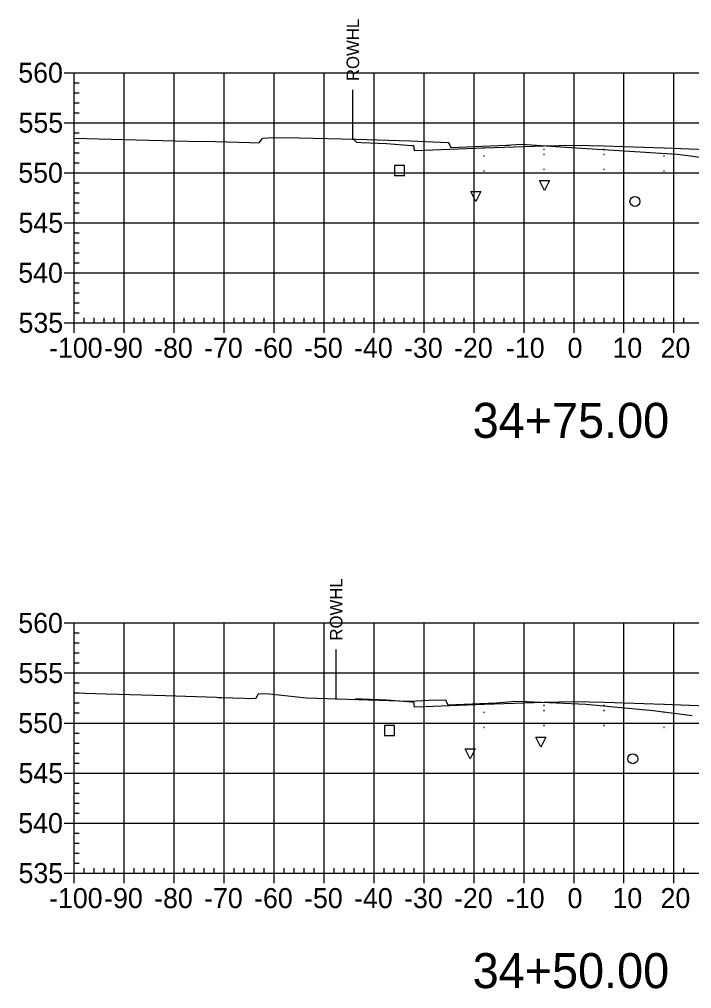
# Model space of a CAD drawing. Extents: x 708103 to 717568, y 374476 to 378707.
# Drawn here: x 710866 to 711000.5, y 377131.5 to 377325.3 of the extents above; entities that cross this region are included whole.
import ezdxf

# ---------------------------------------------------------------- set-up
doc = ezdxf.new("R2010")
doc.units = 0
for name, color, linetype in [('1', 7, 'Continuous'), ('10', 7, 'Continuous'), ('13', 7, 'Continuous'), ('14', 7, 'Continuous'), ('22', 7, 'Continuous'), ('57', 7, 'Continuous'), ('Existing', 7, 'Continuous'), ('XS_Right_of_Way', 7, 'Continuous')]:
    doc.layers.add(name, color=color, linetype=linetype)

msp = doc.modelspace()

# ---------------------------------------------------------------- linework, layer by layer
for points in [[(710958.93, 377297.91), (710959.03, 377297.91), (710959.03, 377298.01), (710958.93, 377298.01)], [(710970.93, 377299.27), (710971.03, 377299.27), (710971.03, 377299.37), (710970.93, 377299.37)], [(710970.93, 377298.27), (710971.03, 377298.27), (710971.03, 377298.37), (710970.93, 377298.37)], [(710976.93, 377299.39), (710977.03, 377299.39), (710977.03, 377299.49), (710976.93, 377299.49)], [(710976.93, 377298.39), (710977.03, 377298.39), (710977.03, 377298.49), (710976.93, 377298.49)], [(710982.93, 377299.27), (710983.03, 377299.27), (710983.03, 377299.37), (710982.93, 377299.37)], [(710982.93, 377298.27), (710983.03, 377298.27), (710983.03, 377298.37), (710982.93, 377298.37)], [(710994.93, 377297.91), (710995.03, 377297.91), (710995.03, 377298.01), (710994.93, 377298.01)], [(710946.93, 377297.43), (710947.03, 377297.43), (710947.03, 377297.53), (710946.93, 377297.53)], [(710946.93, 377294.43), (710947.03, 377294.43), (710947.03, 377294.53), (710946.93, 377294.53)], [(710958.93, 377294.91), (710959.03, 377294.91), (710959.03, 377295.01), (710958.93, 377295.01)], [(710970.93, 377295.27), (710971.03, 377295.27), (710971.03, 377295.37), (710970.93, 377295.37)], [(710976.93, 377295.39), (710977.03, 377295.39), (710977.03, 377295.49), (710976.93, 377295.49)], [(710982.93, 377295.27), (710983.03, 377295.27), (710983.03, 377295.37), (710982.93, 377295.37)], [(710994.93, 377294.91), (710995.03, 377294.91), (710995.03, 377295.01), (710994.93, 377295.01)], [(710970.93, 377188.07), (710971.03, 377188.07), (710971.03, 377188.17), (710970.93, 377188.17)], [(710970.93, 377187.07), (710971.03, 377187.07), (710971.03, 377187.17), (710970.93, 377187.17)], [(710976.93, 377188.19), (710977.03, 377188.19), (710977.03, 377188.29), (710976.93, 377188.29)], [(710976.93, 377187.19), (710977.03, 377187.19), (710977.03, 377187.29), (710976.93, 377187.29)], [(710982.93, 377188.07), (710983.03, 377188.07), (710983.03, 377188.17), (710982.93, 377188.17)], [(710982.93, 377187.07), (710983.03, 377187.07), (710983.03, 377187.17), (710982.93, 377187.17)], [(710946.93, 377186.23), (710947.03, 377186.23), (710947.03, 377186.33), (710946.93, 377186.33)], [(710958.93, 377186.71), (710959.03, 377186.71), (710959.03, 377186.81), (710958.93, 377186.81)], [(710994.93, 377186.71), (710995.03, 377186.71), (710995.03, 377186.81), (710994.93, 377186.81)], [(710946.93, 377183.23), (710947.03, 377183.23), (710947.03, 377183.33), (710946.93, 377183.33)], [(710958.93, 377183.71), (710959.03, 377183.71), (710959.03, 377183.81), (710958.93, 377183.81)], [(710970.93, 377184.07), (710971.03, 377184.07), (710971.03, 377184.17), (710970.93, 377184.17)], [(710976.93, 377184.19), (710977.03, 377184.19), (710977.03, 377184.29), (710976.93, 377184.29)], [(710982.93, 377184.07), (710983.03, 377184.07), (710983.03, 377184.17), (710982.93, 377184.17)], [(710994.93, 377183.71), (710995.03, 377183.71), (710995.03, 377183.81), (710994.93, 377183.81)]]:
    msp.add_lwpolyline(points, close=True)
at = {"layer": '1'}
for points in [[(710971.07, 377291.06), (710970.07, 377293.06), (710972.07, 377293.06)], [(710957.35, 377288.86), (710956.35, 377290.86), (710958.35, 377290.86)], [(710970.34, 377179.79), (710969.34, 377181.79), (710971.34, 377181.79)], [(710956.2, 377177.46), (710955.2, 377179.46), (710957.2, 377179.46)]]:
    msp.add_lwpolyline(points, close=True, dxfattribs=at)
at = {"layer": '10'}
for points in [[(710941.09, 377294.05), (710943.09, 377294.05), (710943.09, 377296.05), (710941.09, 377296.05)], [(710939.06, 377182.14), (710941.06, 377182.14), (710941.06, 377184.14), (710939.06, 377184.14)]]:
    msp.add_lwpolyline(points, close=True, dxfattribs=at)
at = {"layer": '13'}
for centre in [(710989.18, 377288.89), (710988.74, 377177.49)]:
    msp.add_circle(centre, 1, dxfattribs=at)
at = {"layer": '14'}
for points in [[(710932.87, 377301.32), (710932.87, 377301.37), (710932.87, 377301.32), (710932.82, 377301.32), (710932.87, 377301.32), (710932.87, 377301.27), (710932.87, 377301.32), (710932.92, 377301.32)], [(710958.98, 377299.63), (710958.98, 377299.68), (710958.98, 377299.63), (710958.93, 377299.63), (710958.98, 377299.63), (710958.98, 377299.58), (710958.98, 377299.63), (710959.03, 377299.63)], [(710976.98, 377300.11), (710976.98, 377300.16), (710976.98, 377300.11), (710976.93, 377300.11), (710976.98, 377300.11), (710976.98, 377300.06), (710976.98, 377300.11), (710977.03, 377300.11)], [(710994.98, 377299.63), (710994.98, 377299.68), (710994.98, 377299.63), (710994.93, 377299.63), (710994.98, 377299.63), (710994.98, 377299.58), (710994.98, 377299.63), (710995.03, 377299.63)], [(710946.98, 377299.15), (710946.98, 377299.2), (710946.98, 377299.15), (710946.93, 377299.15), (710946.98, 377299.15), (710946.98, 377299.1), (710946.98, 377299.15), (710947.03, 377299.15)], [(710933.34, 377189.36), (710933.34, 377189.41), (710933.34, 377189.36), (710933.29, 377189.36), (710933.34, 377189.36), (710933.34, 377189.31), (710933.34, 377189.36), (710933.39, 377189.36)], [(710946.98, 377187.94), (710946.98, 377187.99), (710946.98, 377187.94), (710946.93, 377187.94), (710946.98, 377187.94), (710946.98, 377187.89), (710946.98, 377187.94), (710947.03, 377187.94)], [(710958.98, 377188.42), (710958.98, 377188.47), (710958.98, 377188.42), (710958.93, 377188.42), (710958.98, 377188.42), (710958.98, 377188.37), (710958.98, 377188.42), (710959.03, 377188.42)], [(710976.98, 377188.9), (710976.98, 377188.95), (710976.98, 377188.9), (710976.93, 377188.9), (710976.98, 377188.9), (710976.98, 377188.85), (710976.98, 377188.9), (710977.03, 377188.9)], [(710994.98, 377188.42), (710994.98, 377188.47), (710994.98, 377188.42), (710994.93, 377188.42), (710994.98, 377188.42), (710994.98, 377188.37), (710994.98, 377188.42), (710995.03, 377188.42)]]:
    msp.add_lwpolyline(points, dxfattribs=at)
at = {"layer": '22'}
for points in [[(710932.87, 377301.32), (710933.48, 377300.71), (710934.48, 377300.67), (710939.48, 377300.47), (710944.48, 377300.07), (710944.9, 377300.07), (710944.98, 377299.07), (710946.98, 377299.15), (710958.98, 377299.63), (710970.98, 377299.99), (710976.98, 377300.11), (710982.98, 377299.99), (710994.98, 377299.63), (711006.98, 377299.15), (711008.98, 377299.07), (711009.07, 377300.07), (711009.48, 377300.07), (711014.48, 377300.47), (711019.48, 377300.67), (711020.48, 377300.71), (711022.38, 377298.81)], [(710933.34, 377189.36), (710933.48, 377189.5), (710934.48, 377189.46), (710939.48, 377189.26), (710944.48, 377188.86), (710944.9, 377188.86), (710944.98, 377187.86), (710946.98, 377187.94), (710958.98, 377188.42), (710970.98, 377188.78), (710976.98, 377188.9), (710982.98, 377188.78), (710994.98, 377188.42), (711006.98, 377187.94), (711008.98, 377187.86), (711009.07, 377188.86), (711009.48, 377188.86), (711014.48, 377189.26), (711019.48, 377189.46), (711020.48, 377189.5), (711026.92, 377183.06)]]:
    msp.add_lwpolyline(points, dxfattribs=at)
at = {"layer": '57'}
for p, q in [((710874.98, 377314.63), (710876.98, 377314.63)), ((710876.98, 377314.63), (711076.98, 377314.63)), ((710876.98, 377264.63), (710876.98, 377314.63)), ((710876.98, 377264.63), (710876.98, 377314.63)), ((710886.98, 377264.63), (710886.98, 377314.63)), ((710896.98, 377264.63), (710896.98, 377314.63)), ((710906.98, 377264.63), (710906.98, 377314.63)), ((710916.98, 377264.63), (710916.98, 377314.63)), ((710926.98, 377264.63), (710926.98, 377314.63)), ((710936.98, 377264.63), (710936.98, 377314.63)), ((710946.98, 377264.63), (710946.98, 377314.63)), ((710956.98, 377264.63), (710956.98, 377314.63)), ((710966.98, 377264.63), (710966.98, 377314.63)), ((710976.98, 377264.63), (710976.98, 377314.63)), ((710986.98, 377264.63), (710986.98, 377314.63)), ((710996.98, 377264.63), (710996.98, 377314.63)), ((710876.98, 377312.63), (710877.98, 377312.63)), ((710876.98, 377310.63), (710877.98, 377310.63)), ((710876.98, 377308.63), (710877.98, 377308.63)), ((710876.98, 377306.63), (710877.98, 377306.63)), ((710874.98, 377304.63), (710876.98, 377304.63)), ((710876.98, 377304.63), (711076.98, 377304.63)), ((710876.98, 377302.63), (710877.98, 377302.63)), ((710876.98, 377300.63), (710877.98, 377300.63)), ((710876.98, 377298.63), (710877.98, 377298.63)), ((710876.98, 377296.63), (710877.98, 377296.63)), ((710874.98, 377294.63), (710876.98, 377294.63)), ((710876.98, 377294.63), (711076.98, 377294.63)), ((710876.98, 377292.63), (710877.98, 377292.63)), ((710876.98, 377290.63), (710877.98, 377290.63)), ((710876.98, 377288.63), (710877.98, 377288.63)), ((710876.98, 377286.63), (710877.98, 377286.63)), ((710874.98, 377284.63), (710876.98, 377284.63)), ((710876.98, 377284.63), (711076.98, 377284.63)), ((710876.98, 377282.63), (710877.98, 377282.63)), ((710876.98, 377280.63), (710877.98, 377280.63)), ((710876.98, 377278.63), (710877.98, 377278.63)), ((710876.98, 377276.63), (710877.98, 377276.63)), ((710874.98, 377274.63), (710876.98, 377274.63)), ((710876.98, 377274.63), (711076.98, 377274.63)), ((710876.98, 377272.63), (710877.98, 377272.63)), ((710876.98, 377270.63), (710877.98, 377270.63)), ((710876.98, 377268.63), (710877.98, 377268.63)), ((710876.98, 377266.63), (710877.98, 377266.63)), ((710878.98, 377264.63), (710878.98, 377265.63)), ((710880.98, 377264.63), (710880.98, 377265.63)), ((710882.98, 377264.63), (710882.98, 377265.63)), ((710884.98, 377264.63), (710884.98, 377265.63)), ((710888.98, 377264.63), (710888.98, 377265.63)), ((710890.98, 377264.63), (710890.98, 377265.63)), ((710892.98, 377264.63), (710892.98, 377265.63)), ((710894.98, 377264.63), (710894.98, 377265.63)), ((710898.98, 377264.63), (710898.98, 377265.63)), ((710900.98, 377264.63), (710900.98, 377265.63)), ((710902.98, 377264.63), (710902.98, 377265.63)), ((710904.98, 377264.63), (710904.98, 377265.63)), ((710908.98, 377264.63), (710908.98, 377265.63)), ((710910.98, 377264.63), (710910.98, 377265.63)), ((710912.98, 377264.63), (710912.98, 377265.63)), ((710914.98, 377264.63), (710914.98, 377265.63)), ((710918.98, 377264.63), (710918.98, 377265.63)), ((710920.98, 377264.63), (710920.98, 377265.63)), ((710922.98, 377264.63), (710922.98, 377265.63)), ((710924.98, 377264.63), (710924.98, 377265.63)), ((710928.98, 377264.63), (710928.98, 377265.63)), ((710930.98, 377264.63), (710930.98, 377265.63)), ((710932.98, 377264.63), (710932.98, 377265.63)), ((710934.98, 377264.63), (710934.98, 377265.63)), ((710938.98, 377264.63), (710938.98, 377265.63)), ((710940.98, 377264.63), (710940.98, 377265.63)), ((710942.98, 377264.63), (710942.98, 377265.63)), ((710944.98, 377264.63), (710944.98, 377265.63)), ((710948.98, 377264.63), (710948.98, 377265.63)), ((710950.98, 377264.63), (710950.98, 377265.63)), ((710952.98, 377264.63), (710952.98, 377265.63)), ((710954.98, 377264.63), (710954.98, 377265.63)), ((710958.98, 377264.63), (710958.98, 377265.63)), ((710960.98, 377264.63), (710960.98, 377265.63)), ((710962.98, 377264.63), (710962.98, 377265.63)), ((710964.98, 377264.63), (710964.98, 377265.63)), ((710968.98, 377264.63), (710968.98, 377265.63)), ((710970.98, 377264.63), (710970.98, 377265.63)), ((710972.98, 377264.63), (710972.98, 377265.63)), ((710974.98, 377264.63), (710974.98, 377265.63)), ((710978.98, 377264.63), (710978.98, 377265.63)), ((710980.98, 377264.63), (710980.98, 377265.63)), ((710982.98, 377264.63), (710982.98, 377265.63)), ((710984.98, 377264.63), (710984.98, 377265.63)), ((710988.98, 377264.63), (710988.98, 377265.63)), ((710990.98, 377264.63), (710990.98, 377265.63)), ((710992.98, 377264.63), (710992.98, 377265.63)), ((710994.98, 377264.63), (710994.98, 377265.63)), ((710998.98, 377264.63), (710998.98, 377265.63)), ((710874.98, 377264.63), (710876.98, 377264.63)), ((710876.98, 377264.63), (711076.98, 377264.63)), ((710876.98, 377264.63), (711076.98, 377264.63)), ((710876.98, 377262.63), (710876.98, 377264.63)), ((710886.98, 377262.63), (710886.98, 377264.63)), ((710896.98, 377262.63), (710896.98, 377264.63)), ((710906.98, 377262.63), (710906.98, 377264.63)), ((710916.98, 377262.63), (710916.98, 377264.63)), ((710926.98, 377262.63), (710926.98, 377264.63)), ((710936.98, 377262.63), (710936.98, 377264.63)), ((710946.98, 377262.63), (710946.98, 377264.63)), ((710956.98, 377262.63), (710956.98, 377264.63)), ((710966.98, 377262.63), (710966.98, 377264.63)), ((710976.98, 377262.63), (710976.98, 377264.63)), ((710986.98, 377262.63), (710986.98, 377264.63)), ((710996.98, 377262.63), (710996.98, 377264.63)), ((710874.98, 377204.63), (710876.98, 377204.63)), ((710876.98, 377204.63), (711076.98, 377204.63)), ((710876.98, 377154.63), (710876.98, 377204.63)), ((710876.98, 377154.63), (710876.98, 377204.63)), ((710886.98, 377154.63), (710886.98, 377204.63)), ((710896.98, 377154.63), (710896.98, 377204.63)), ((710906.98, 377154.63), (710906.98, 377204.63)), ((710916.98, 377154.63), (710916.98, 377204.63)), ((710926.98, 377154.63), (710926.98, 377204.63)), ((710936.98, 377154.63), (710936.98, 377204.63)), ((710946.98, 377154.63), (710946.98, 377204.63)), ((710956.98, 377154.63), (710956.98, 377204.63)), ((710966.98, 377154.63), (710966.98, 377204.63)), ((710976.98, 377154.63), (710976.98, 377204.63)), ((710986.98, 377154.63), (710986.98, 377204.63)), ((710996.98, 377154.63), (710996.98, 377204.63)), ((710876.98, 377202.63), (710877.98, 377202.63)), ((710876.98, 377200.63), (710877.98, 377200.63)), ((710876.98, 377198.63), (710877.98, 377198.63)), ((710876.98, 377196.63), (710877.98, 377196.63)), ((710874.98, 377194.63), (710876.98, 377194.63)), ((710876.98, 377194.63), (711076.98, 377194.63)), ((710876.98, 377192.63), (710877.98, 377192.63)), ((710876.98, 377190.63), (710877.98, 377190.63)), ((710876.98, 377188.63), (710877.98, 377188.63)), ((710876.98, 377186.63), (710877.98, 377186.63)), ((710874.98, 377184.63), (710876.98, 377184.63)), ((710876.98, 377184.63), (711076.98, 377184.63)), ((710876.98, 377182.63), (710877.98, 377182.63)), ((710876.98, 377180.63), (710877.98, 377180.63)), ((710876.98, 377178.63), (710877.98, 377178.63)), ((710876.98, 377176.63), (710877.98, 377176.63)), ((710874.98, 377174.63), (710876.98, 377174.63)), ((710876.98, 377174.63), (711076.98, 377174.63)), ((710876.98, 377172.63), (710877.98, 377172.63)), ((710876.98, 377170.63), (710877.98, 377170.63)), ((710876.98, 377168.63), (710877.98, 377168.63)), ((710876.98, 377166.63), (710877.98, 377166.63)), ((710874.98, 377164.63), (710876.98, 377164.63)), ((710876.98, 377164.63), (711076.98, 377164.63)), ((710876.98, 377162.63), (710877.98, 377162.63)), ((710876.98, 377160.63), (710877.98, 377160.63)), ((710876.98, 377158.63), (710877.98, 377158.63)), ((710876.98, 377156.63), (710877.98, 377156.63)), ((710874.98, 377154.63), (710876.98, 377154.63)), ((710876.98, 377154.63), (711076.98, 377154.63)), ((710876.98, 377154.63), (711076.98, 377154.63)), ((710876.98, 377152.63), (710876.98, 377154.63)), ((710878.98, 377154.63), (710878.98, 377155.63)), ((710880.98, 377154.63), (710880.98, 377155.63)), ((710882.98, 377154.63), (710882.98, 377155.63)), ((710884.98, 377154.63), (710884.98, 377155.63)), ((710886.98, 377152.63), (710886.98, 377154.63)), ((710888.98, 377154.63), (710888.98, 377155.63)), ((710890.98, 377154.63), (710890.98, 377155.63)), ((710892.98, 377154.63), (710892.98, 377155.63)), ((710894.98, 377154.63), (710894.98, 377155.63)), ((710896.98, 377152.63), (710896.98, 377154.63)), ((710898.98, 377154.63), (710898.98, 377155.63)), ((710900.98, 377154.63), (710900.98, 377155.63)), ((710902.98, 377154.63), (710902.98, 377155.63)), ((710904.98, 377154.63), (710904.98, 377155.63)), ((710906.98, 377152.63), (710906.98, 377154.63)), ((710908.98, 377154.63), (710908.98, 377155.63)), ((710910.98, 377154.63), (710910.98, 377155.63)), ((710912.98, 377154.63), (710912.98, 377155.63)), ((710914.98, 377154.63), (710914.98, 377155.63)), ((710916.98, 377152.63), (710916.98, 377154.63)), ((710918.98, 377154.63), (710918.98, 377155.63)), ((710920.98, 377154.63), (710920.98, 377155.63)), ((710922.98, 377154.63), (710922.98, 377155.63)), ((710924.98, 377154.63), (710924.98, 377155.63)), ((710926.98, 377152.63), (710926.98, 377154.63)), ((710928.98, 377154.63), (710928.98, 377155.63)), ((710930.98, 377154.63), (710930.98, 377155.63)), ((710932.98, 377154.63), (710932.98, 377155.63)), ((710934.98, 377154.63), (710934.98, 377155.63)), ((710936.98, 377152.63), (710936.98, 377154.63)), ((710938.98, 377154.63), (710938.98, 377155.63)), ((710940.98, 377154.63), (710940.98, 377155.63)), ((710942.98, 377154.63), (710942.98, 377155.63)), ((710944.98, 377154.63), (710944.98, 377155.63)), ((710946.98, 377152.63), (710946.98, 377154.63)), ((710948.98, 377154.63), (710948.98, 377155.63)), ((710950.98, 377154.63), (710950.98, 377155.63)), ((710952.98, 377154.63), (710952.98, 377155.63)), ((710954.98, 377154.63), (710954.98, 377155.63)), ((710956.98, 377152.63), (710956.98, 377154.63)), ((710958.98, 377154.63), (710958.98, 377155.63)), ((710960.98, 377154.63), (710960.98, 377155.63)), ((710962.98, 377154.63), (710962.98, 377155.63)), ((710964.98, 377154.63), (710964.98, 377155.63)), ((710966.98, 377152.63), (710966.98, 377154.63)), ((710968.98, 377154.63), (710968.98, 377155.63)), ((710970.98, 377154.63), (710970.98, 377155.63)), ((710972.98, 377154.63), (710972.98, 377155.63)), ((710974.98, 377154.63), (710974.98, 377155.63)), ((710976.98, 377152.63), (710976.98, 377154.63)), ((710978.98, 377154.63), (710978.98, 377155.63)), ((710980.98, 377154.63), (710980.98, 377155.63)), ((710982.98, 377154.63), (710982.98, 377155.63)), ((710984.98, 377154.63), (710984.98, 377155.63)), ((710986.98, 377152.63), (710986.98, 377154.63)), ((710988.98, 377154.63), (710988.98, 377155.63)), ((710990.98, 377154.63), (710990.98, 377155.63)), ((710992.98, 377154.63), (710992.98, 377155.63)), ((710994.98, 377154.63), (710994.98, 377155.63)), ((710996.98, 377152.63), (710996.98, 377154.63)), ((710998.98, 377154.63), (710998.98, 377155.63))]:
    msp.add_line(p, q, dxfattribs=at)
at = {"layer": 'Existing'}
for points in [[(710876.98, 377301.54), (710884.35, 377301.34), (710894.59, 377301.06), (710899.8, 377300.96), (710905.23, 377300.9), (710912.08, 377300.7), (710913.99, 377300.63), (710914.57, 377301.41), (710914.66, 377301.56), (710916.8, 377301.64), (710921.94, 377301.58), (710933.33, 377301.31), (710944.23, 377300.98), (710951.83, 377300.65), (710952.04, 377300.24), (710952.32, 377299.65), (710963.5, 377300.12), (710963.98, 377300.15), (710964.35, 377300.19), (710966.43, 377300.33), (710967.52, 377300.3), (710974.26, 377299.83), (710997.64, 377298.36), (711000.28, 377298.03), (711007.34, 377297)], [(710876.98, 377190.63), (710883.41, 377190.45), (710895.27, 377190.1), (710905.47, 377189.77), (710905.8, 377189.76), (710906.41, 377189.74), (710913.32, 377189.55), (710913.85, 377190.45), (710913.92, 377190.54), (710916.05, 377190.49), (710923.48, 377189.68), (710944.15, 377189), (710944.25, 377189), (710944.29, 377189), (710947.92, 377189.2), (710951.22, 377189.28), (710951.38, 377188.99), (710951.72, 377188.25), (710961.32, 377188.69), (710965.32, 377188.97), (710967.54, 377188.91), (710979.34, 377188.39), (710992.79, 377187.1), (711000.63, 377186.16)]]:
    msp.add_lwpolyline(points, dxfattribs=at)
at = {"layer": 'XS_Right_of_Way'}
for p, q in [((710932.67, 377311.19), (710932.67, 377301.19)), ((710929.32, 377199.35), (710929.32, 377189.35))]:
    msp.add_line(p, q, dxfattribs=at)

# ---------------------------------------------------------------- texts
at = {"layer": '1'}
for s, p in [('34+75.00', (710956.71, 377241.63)), ('34+50.00', (710956.71, 377131.63))]:
    msp.add_text(s, height=7, dxfattribs=at).set_placement(p)
at = {"layer": '14'}
for p in [(710934.45, 377300.62), (710934.45, 377299.95), (710939.45, 377299.75), (710934.45, 377189.41), (710934.45, 377188.75), (710939.45, 377188.55)]:
    msp.add_text('+', height=0.1, dxfattribs=at).set_placement(p)
at = {"layer": '57'}
for s, p in [('560', (710865.81, 377312.63)), ('555', (710865.86, 377302.63)), ('550', (710865.81, 377292.63)), ('545', (710865.86, 377282.63)), ('540', (710865.81, 377272.63)), ('535', (710865.86, 377262.63)), ('-100', (710871.97, 377257.63)), ('-90', (710882.98, 377257.63)), ('-80', (710892.98, 377257.63)), ('-70', (710902.98, 377257.63)), ('-60', (710912.98, 377257.63)), ('-50', (710922.98, 377257.63)), ('-40', (710932.98, 377257.63)), ('-30', (710942.98, 377257.63)), ('-20', (710952.98, 377257.63)), ('-10', (710963.37, 377257.63)), ('0', (710975.69, 377257.63)), ('10', (710984.68, 377257.63)), ('20', (710994.29, 377257.63)), ('560', (710865.81, 377202.63)), ('555', (710865.86, 377192.63)), ('550', (710865.81, 377182.63)), ('545', (710865.86, 377172.63)), ('540', (710865.81, 377162.63)), ('535', (710865.86, 377152.63)), ('-100', (710871.97, 377147.63)), ('-90', (710882.98, 377147.63)), ('-80', (710892.98, 377147.63)), ('-70', (710902.98, 377147.63)), ('-60', (710912.98, 377147.63)), ('-50', (710922.98, 377147.63)), ('-40', (710932.98, 377147.63)), ('-30', (710942.98, 377147.63)), ('-20', (710952.98, 377147.63)), ('-10', (710963.37, 377147.63)), ('0', (710975.69, 377147.63)), ('10', (710984.68, 377147.63)), ('20', (710994.29, 377147.63))]:
    msp.add_text(s, height=4, dxfattribs=at).set_placement(p)
at = {"layer": 'XS_Right_of_Way'}
for p in [(710933.99, 377312.95), (710930.64, 377201.11)]:
    msp.add_text('ROWHL', height=2.5, rotation=90, dxfattribs=at).set_placement(p)

doc.saveas('drawing.dxf')
